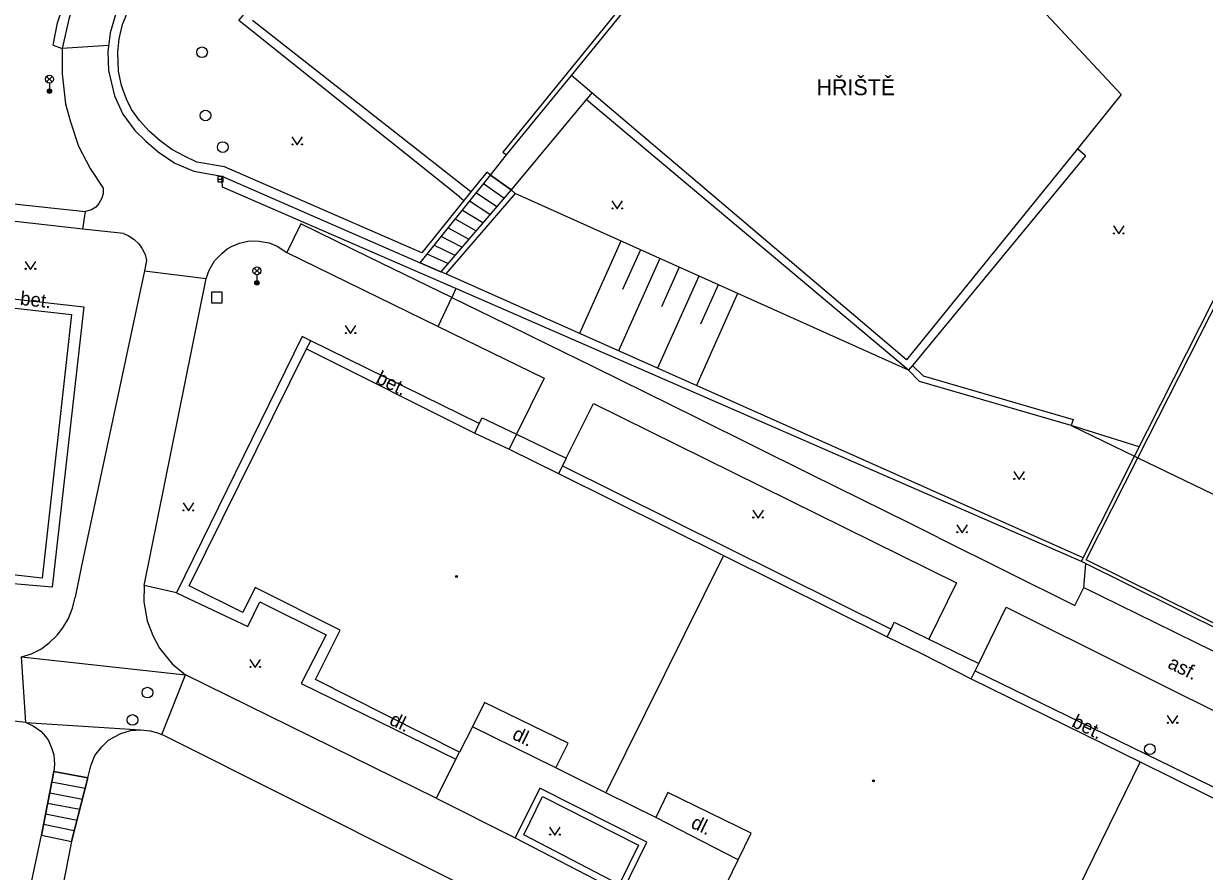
# Model space of a CAD drawing. Extents: x -602419 to -601554, y -1162937 to -1162362.
# Drawn here: x -602308.5 to -602253.1, y -1162493.1 to -1162453.4 of the extents above; entities that cross this region are included whole.
import ezdxf

# ---------------------------------------------------------------- set-up
doc = ezdxf.new("R2010")
doc.units = 0
doc.layers.add('Podklad', color=7, linetype='Continuous')

msp = doc.modelspace()

# ---------------------------------------------------------------- linework, layer by layer
at = {"layer": 'Podklad'}
for p, q in [((-602307.4025, -1162456.09), (-602307.1375, -1162455.825)), ((-602307.4025, -1162455.825), (-602307.1375, -1162456.09)), ((-602307.27, -1162456.145), (-602307.27, -1162456.52)), ((-602299.385, -1162460.65), (-602299.135, -1162460.65)), ((-602297.6825, -1162465.07), (-602297.4175, -1162464.805)), ((-602297.6825, -1162464.805), (-602297.4175, -1162465.07)), ((-602297.55, -1162465.125), (-602297.55, -1162465.5))]:
    msp.add_line(p, q, dxfattribs=at)
for points in [[(-602288.05, -1162461.4699), (-602298.39, -1162453.21), (-602292.54, -1162446.17)], [(-602275.42, -1162446.71), (-602275.61, -1162446.55), (-602286.03, -1162459.37), (-602285.85, -1162459.51)], [(-602282.81, -1162455.78), (-602275.42, -1162446.71)], [(-602307.1, -1162454.37), (-602306.89, -1162453.32), (-602306.5, -1162452.11), (-602306.13, -1162451.19), (-602305.74, -1162450.45), (-602305.27, -1162449.65), (-602304.61, -1162448.75), (-602303.6, -1162447.64)], [(-602303.26, -1162447.93), (-602303.99, -1162448.7199), (-602304.64, -1162449.57), (-602305.34, -1162450.67), (-602305.9, -1162451.85), (-602306.34, -1162453.08), (-602306.67, -1162454.52)], [(-602263.62, -1162449.62), (-602257.05, -1162456.68), (-602259.1, -1162459.22), (-602267.1, -1162469.1), (-602281.85, -1162456.59)], [(-602303.27, -1162451.38), (-602303.75, -1162452.04), (-602304.19, -1162452.99), (-602304.43, -1162453.79), (-602304.53, -1162454.67), (-602304.5, -1162455.55), (-602304.23, -1162456.74), (-602303.83, -1162457.6), (-602303.27, -1162458.36), (-602302.75, -1162458.87), (-602302.17, -1162459.36), (-602301.4, -1162459.89), (-602300.51, -1162460.27)], [(-602300.36, -1162459.84), (-602300.95, -1162459.57), (-602301.53, -1162459.26), (-602302.08, -1162458.85), (-602302.6, -1162458.4), (-602303.05, -1162457.89), (-602303.42, -1162457.38), (-602303.6599, -1162456.9), (-602303.89, -1162456.25), (-602304.03, -1162455.58), (-602304.06, -1162454.7), (-602304, -1162454.06), (-602303.85, -1162453.39), (-602303.51, -1162452.56), (-602303.19, -1162452.02), (-602302.88, -1162451.62)], [(-602287.53, -1162461.24), (-602297.75, -1162453.21)], [(-602307.1, -1162454.37), (-602306.67, -1162454.52)], [(-602306.67, -1162454.52), (-602306.68, -1162455.7), (-602306.52, -1162457.11), (-602306.29, -1162457.96), (-602305.9099, -1162459.09), (-602305.37, -1162460.15), (-602304.76, -1162461.06), (-602304.75, -1162461.31), (-602304.81, -1162461.54), (-602304.95, -1162461.78), (-602305.1, -1162461.95), (-602305.3, -1162462.08), (-602305.58, -1162462.1599)], [(-602304.4971, -1162454.3802), (-602306.67, -1162454.52)], [(-602285.85, -1162459.51), (-602282.81, -1162455.78)], [(-602281.85, -1162456.59), (-602282.81, -1162455.78)], [(-602281.85, -1162456.59), (-602285.64, -1162461.15)], [(-602281.8, -1162457.17), (-602282.12, -1162456.91)], [(-602267.01, -1162469.59), (-602281.8, -1162457.17)], [(-602295.9099, -1162458.665), (-602295.6599, -1162459.04), (-602295.4099, -1162458.665)], [(-602286.6, -1162460.45), (-602285.85, -1162459.51)], [(-602258.7199, -1162459.55), (-602266.83, -1162469.37)], [(-602258.72, -1162459.55), (-602259.1, -1162459.22)], [(-602287.53, -1162461.24), (-602289.82, -1162464.1), (-602299.07, -1162460.07), (-602300.36, -1162459.84)], [(-602300.51, -1162460.27), (-602299.2, -1162460.5)], [(-602299.2, -1162460.5), (-602289.9, -1162464.56), (-602286.6, -1162460.45)], [(-602288.23, -1162465.76), (-602299.1599, -1162461.01), (-602299.2, -1162460.5)], [(-602286.6, -1162460.45), (-602286.78, -1162460.31), (-602287.53, -1162461.24)], [(-602285.64, -1162461.15), (-602286.6, -1162460.45)], [(-602286.6, -1162460.45), (-602285.64, -1162461.15)], [(-602256.42, -1162473.62), (-602249.68, -1162460.3)], [(-602256.26, -1162473.7), (-602249.5, -1162460.39)], [(-602285.64, -1162461.15), (-602288.93, -1162464.98)], [(-602287.26, -1162461.28), (-602286.3, -1162461.92)], [(-602285.9699, -1162461.54), (-602286.93, -1162460.86)], [(-602285.64, -1162461.15), (-602285.45, -1162461.32)], [(-602313.15, -1162461.34), (-602306.9099, -1162462.02), (-602305.58, -1162462.1599)], [(-602285.45, -1162461.32), (-602288.69, -1162465.08)], [(-602288.05, -1162461.4699), (-602287.8462, -1162461.635)], [(-602286.63, -1162462.3), (-602287.59, -1162461.68)], [(-602267.01, -1162469.59), (-602285.45, -1162461.32)], [(-602280.9099, -1162461.665), (-602280.6599, -1162462.04), (-602280.4099, -1162461.665)], [(-602305.7, -1162462.98), (-602314.55, -1162461.99), (-602314.96, -1162465.58)], [(-602305.7, -1162462.98), (-602305.58, -1162462.1599)], [(-602287.92, -1162462.1), (-602286.96, -1162462.68)], [(-602288.42, -1162466.19), (-602292.31, -1162464.2899), (-602295.49, -1162462.73), (-602296.15, -1162464.08)], [(-602288.58, -1162462.92), (-602287.61, -1162463.45)], [(-602287.29, -1162463.07), (-602288.25, -1162462.51)], [(-602257.4099, -1162462.835), (-602257.1599, -1162463.21), (-602256.9099, -1162462.835)], [(-602303.8, -1162463.19), (-602305.7, -1162462.98)], [(-602303.8, -1162463.19), (-602303.58, -1162463.28), (-602303.31, -1162463.46), (-602303.09, -1162463.67), (-602302.94, -1162463.87), (-602302.79, -1162464.17), (-602302.7199, -1162464.45)], [(-602287.94, -1162463.83), (-602288.9099, -1162463.33)], [(-602299.92, -1162465.29), (-602299.79, -1162464.9), (-602299.54, -1162464.4699), (-602299.2, -1162464.12), (-602298.94, -1162463.9), (-602298.74, -1162463.8), (-602298.37, -1162463.64), (-602297.9099, -1162463.53), (-602297.44, -1162463.54), (-602296.98, -1162463.63), (-602296.6, -1162463.78), (-602296.15, -1162464.08)], [(-602289.24, -1162463.74), (-602288.27, -1162464.21)], [(-602280.49, -1162463.54), (-602282.43, -1162467.87)], [(-602279.58, -1162463.95), (-602280.42, -1162465.82)], [(-602308.4099, -1162464.495), (-602308.1599, -1162464.87), (-602307.9099, -1162464.495)], [(-602302.7199, -1162464.45), (-602302.82, -1162464.94)], [(-602296.15, -1162464.08), (-602289.05, -1162467.54)], [(-602288.93, -1162464.98), (-602289.9, -1162464.56)], [(-602289.9, -1162464.56), (-602288.93, -1162464.98)], [(-602288.6, -1162464.6), (-602289.57, -1162464.15)], [(-602278.67, -1162464.36), (-602280.61, -1162468.68)], [(-602302.82, -1162464.94), (-602305.78, -1162478.84), (-602306.07, -1162480.23)], [(-602302.82, -1162464.94), (-602299.92, -1162465.29)], [(-602288.69, -1162465.08), (-602288.93, -1162464.98)], [(-602258.82, -1162478.38), (-602288.69, -1162465.08)], [(-602276.84, -1162465.18), (-602278.78, -1162469.5)], [(-602277.76, -1162464.77), (-602278.59, -1162466.63)], [(-602302.83, -1162479.68), (-602299.92, -1162465.29)], [(-602275.93, -1162465.59), (-602276.76, -1162467.44)], [(-602310.12, -1162466.13), (-602305.6599, -1162466.62), (-602307.14, -1162479.76), (-602310.42, -1162479.48), (-602310.4, -1162479.02)], [(-602289.05, -1162467.54), (-602288.42, -1162466.19)], [(-602288.23, -1162465.76), (-602288.42, -1162466.19)], [(-602288.42, -1162466.19), (-602285.89, -1162467.42)], [(-602258.9099, -1162478.56), (-602288.23, -1162465.76)], [(-602275.02, -1162466), (-602276.95, -1162470.31)], [(-602310.14, -1162466.55), (-602306.24, -1162466.99)], [(-602306.24, -1162466.99), (-602307.62, -1162479.33)], [(-602293.4099, -1162467.505), (-602293.1599, -1162467.88), (-602292.9099, -1162467.505)], [(-602289.05, -1162467.54), (-602284.08, -1162469.9699), (-602285.38, -1162472.59)], [(-602276.93, -1162471.83), (-602281.78, -1162469.43), (-602284.59, -1162468.06), (-602285.89, -1162467.42)], [(-602295.03, -1162468.21), (-602295.43, -1162468.01), (-602301.31, -1162480.03), (-602297.98, -1162481.6), (-602297.4099, -1162480.45), (-602294.31, -1162481.99), (-602295.4699, -1162484.28), (-602288.2199, -1162487.82)], [(-602295.2199, -1162468.59), (-602295.03, -1162468.21)], [(-602287.13, -1162472.09), (-602295.03, -1162468.21)], [(-602300.7199, -1162479.7), (-602295.2199, -1162468.59)], [(-602295.2199, -1162468.59), (-602287.34, -1162472.54)], [(-602266.83, -1162469.37), (-602267.01, -1162469.59)], [(-602259.39, -1162472.19), (-602266.49, -1162470.12), (-602267.01, -1162469.59)], [(-602266.83, -1162469.37), (-602266.33, -1162469.86), (-602259.3, -1162471.9), (-602259.39, -1162472.19)], [(-602283.05, -1162473.71), (-602281.77, -1162471.15), (-602264.76, -1162479.55), (-602266.06, -1162482.19)], [(-602287.13, -1162472.09), (-602286.99, -1162471.82), (-602285.38, -1162472.59)], [(-602287.34, -1162472.54), (-602287.13, -1162472.09)], [(-602271.59, -1162474.48), (-602276.93, -1162471.83)], [(-602256.1958, -1162473.177), (-602259.39, -1162472.19)], [(-602259.39, -1162472.19), (-602256.42, -1162473.62)], [(-602287.34, -1162472.54), (-602285.73, -1162473.29)], [(-602285.38, -1162472.59), (-602285.73, -1162473.29)], [(-602285.38, -1162472.59), (-602283.05, -1162473.71)], [(-602285.73, -1162473.29), (-602283.4099, -1162474.44)], [(-602283.05, -1162473.71), (-602283.23, -1162474.07)], [(-602258.82, -1162478.38), (-602256.42, -1162473.62)], [(-602258.69, -1162478.48), (-602256.26, -1162473.7)], [(-602256.42, -1162473.62), (-602256.26, -1162473.7)], [(-602256.26, -1162473.7), (-602209.38, -1162496.3)], [(-602283.23, -1162474.07), (-602283.4099, -1162474.44)], [(-602283.4099, -1162474.44), (-602275.68, -1162478.27)], [(-602283.23, -1162474.07), (-602267.83, -1162481.7199)], [(-602266.94, -1162476.78), (-602271.59, -1162474.48)], [(-602262.08, -1162474.335), (-602261.83, -1162474.71), (-602261.58, -1162474.335)], [(-602301.01, -1162475.815), (-602300.76, -1162476.19), (-602300.51, -1162475.815)], [(-602274.31, -1162476.145), (-602274.06, -1162476.52), (-602273.81, -1162476.145)], [(-602265.63, -1162477.43), (-602266.94, -1162476.78)], [(-602264.75, -1162476.835), (-602264.5, -1162477.21), (-602264.25, -1162476.835)], [(-602265.63, -1162477.43), (-602259.2199, -1162480.61), (-602258.8, -1162479.78)], [(-602275.68, -1162478.27), (-602281.2, -1162489.39)], [(-602275.68, -1162478.27), (-602268.01, -1162482.09)], [(-602258.9099, -1162478.56), (-602258.82, -1162478.38)], [(-602093.5, -1162548.86), (-602098.27, -1162558.35), (-602128.4, -1162543.44), (-602175.25, -1162520.19), (-602211.34, -1162502.17), (-602258.9099, -1162478.56)], [(-602258.8, -1162479.78), (-602258.7017, -1162478.6633)], [(-602253.42, -1162481.09), (-602258.69, -1162478.48)], [(-602307.62, -1162479.33), (-602310.4, -1162479.02)], [(-602302.83, -1162479.68), (-602302.85, -1162480.45), (-602302.7, -1162481.34), (-602302.42, -1162482.03), (-602302.12, -1162482.62), (-602301.52, -1162483.35), (-602300.9, -1162483.86)], [(-602301.31, -1162480.03), (-602302.83, -1162479.68)], [(-602298.21, -1162480.94), (-602300.7199, -1162479.7)], [(-602297.63, -1162479.78), (-602298.21, -1162480.94)], [(-602293.64, -1162481.77), (-602297.63, -1162479.78)], [(-602258.8, -1162479.78), (-602255.46, -1162481.4099), (-602253.54, -1162482.35)], [(-602308.58, -1162483.03), (-602308.12, -1162482.88), (-602307.68, -1162482.6599), (-602307.28, -1162482.37), (-602306.9099, -1162482), (-602306.64, -1162481.67), (-602306.38, -1162481.23), (-602306.19, -1162480.75), (-602306.07, -1162480.23)], [(-602263.7199, -1162483.33), (-602262.44, -1162480.7), (-602245.05, -1162489.37), (-602246.4099, -1162491.99)], [(-602240.14, -1162487.7199), (-602253.42, -1162481.09)], [(-602294.81, -1162484.09), (-602293.64, -1162481.77)], [(-602268.01, -1162482.09), (-602267.83, -1162481.7199)], [(-602267.83, -1162481.7199), (-602267.68, -1162481.4), (-602266.06, -1162482.19)], [(-602268.01, -1162482.09), (-602266.4, -1162482.87)], [(-602266.06, -1162482.19), (-602263.7199, -1162483.33)], [(-602266.4, -1162482.87), (-602264.07, -1162484.05)], [(-602253.54, -1162482.35), (-602247.89, -1162485.11), (-602248.69, -1162486.74), (-602240.54, -1162490.76)], [(-602308.38, -1162486.1), (-602308.58, -1162483.03)], [(-602308.58, -1162483.03), (-602300.9, -1162483.86)], [(-602297.88, -1162483.145), (-602297.63, -1162483.52), (-602297.38, -1162483.145)], [(-602263.89, -1162483.68), (-602263.7199, -1162483.33)], [(-602302, -1162486.6599), (-602300.9, -1162483.86)], [(-602289.15, -1162489.65), (-602300.9, -1162483.86)], [(-602264.07, -1162484.05), (-602263.89, -1162483.68)], [(-602263.89, -1162483.68), (-602247.93, -1162491.46)], [(-602308.38, -1162486.1), (-602323.43, -1162484.45)], [(-602288.05, -1162487.49), (-602294.81, -1162484.09)], [(-602264.07, -1162484.05), (-602256.15, -1162487.95)], [(-602286.88, -1162485.17), (-602287.45, -1162486.31)], [(-602282.9699, -1162487.07), (-602286.88, -1162485.17)], [(-602308.38, -1162486.1), (-602308.03, -1162486.25), (-602307.67, -1162486.51), (-602307.45, -1162486.76), (-602307.32, -1162486.95), (-602307.17, -1162487.28), (-602307.06, -1162487.62), (-602307.03, -1162488.05), (-602307.07, -1162488.4)], [(-602308.38, -1162486.1), (-602303.01, -1162486.4399)], [(-602254.89, -1162485.765), (-602254.64, -1162486.14), (-602254.39, -1162485.765)], [(-602305.4699, -1162488.69), (-602305.34, -1162488.13), (-602305.14, -1162487.65), (-602304.82, -1162487.24), (-602304.51, -1162486.92), (-602304.26, -1162486.78), (-602303.92, -1162486.61), (-602303.4699, -1162486.48), (-602303.01, -1162486.44), (-602302.55, -1162486.49), (-602302.25, -1162486.57), (-602302, -1162486.6599)], [(-602271.59, -1162501.9099), (-602302, -1162486.6599)], [(-602287.45, -1162486.31), (-602288.05, -1162487.49)], [(-602283.54, -1162488.23), (-602287.45, -1162486.31)], [(-602283.54, -1162488.23), (-602282.9699, -1162487.07)], [(-602288.2199, -1162487.82), (-602289.15, -1162489.65)], [(-602288.2199, -1162487.82), (-602288.05, -1162487.49)], [(-602307.07, -1162488.4), (-602307.64, -1162491.38)], [(-602307.64, -1162491.38), (-602307.07, -1162488.4)], [(-602305.4699, -1162488.69), (-602307.07, -1162488.4)], [(-602307.07, -1162488.4), (-602305.4699, -1162488.69)], [(-602281.2, -1162489.39), (-602283.54, -1162488.23)], [(-602256.15, -1162487.95), (-602261.59, -1162499.04)], [(-602256.15, -1162487.95), (-602248.15, -1162491.9099)], [(-602305.6, -1162489.19), (-602307.17, -1162488.9)], [(-602306.24, -1162491.68), (-602305.4699, -1162488.69)], [(-602305.4699, -1162488.69), (-602306.24, -1162491.68)], [(-602307.26, -1162489.39), (-602305.73, -1162489.69)], [(-602284.29, -1162489.17), (-602285.44, -1162491.5)], [(-602279.27, -1162491.71), (-602284.29, -1162489.17)], [(-602278.86, -1162490.55), (-602281.2, -1162489.39)], [(-602278.29, -1162489.38), (-602278.86, -1162490.55)], [(-602274.39, -1162491.29), (-602278.29, -1162489.38)], [(-602305.85, -1162490.18), (-602307.36, -1162489.89)], [(-602289.15, -1162489.65), (-602285.44, -1162491.5)], [(-602285.04, -1162491.37), (-602284.1599, -1162489.57), (-602279.67, -1162491.84), (-602280.58, -1162493.69), (-602285.04, -1162491.37)], [(-602307.45, -1162490.38), (-602305.98, -1162490.68)], [(-602275, -1162492.53), (-602278.86, -1162490.55)], [(-602306.11, -1162491.18), (-602307.55, -1162490.88)], [(-602283.83, -1162491.005), (-602283.58, -1162491.38), (-602283.33, -1162491.005)], [(-602309.2199, -1162495.9099), (-602308.45, -1162495.19), (-602307.64, -1162491.38)], [(-602307.64, -1162491.38), (-602306.24, -1162491.68)], [(-602307.64, -1162491.38), (-602306.24, -1162491.68)], [(-602306.24, -1162491.68), (-602307.29, -1162497.01)], [(-602285.44, -1162491.5), (-602280.45, -1162494.1)], [(-602280.45, -1162494.1), (-602279.27, -1162491.71)], [(-602275, -1162492.53), (-602274.39, -1162491.29)], [(-602275.53, -1162493.62), (-602275, -1162492.53)]]:
    msp.add_lwpolyline(points, dxfattribs=at)
for points in [[(-602299.385, -1162460.775), (-602299.135, -1162460.775), (-602299.135, -1162460.525), (-602299.385, -1162460.525)], [(-602299.67, -1162466.44), (-602299.17, -1162466.44), (-602299.17, -1162465.94), (-602299.67, -1162465.94)]]:
    msp.add_lwpolyline(points, close=True, dxfattribs=at)
for centre, radius in [((-602300.12, -1162454.7), 0.25), ((-602307.27, -1162455.9575), 0.1875), ((-602307.27, -1162456.52), 0.1), ((-602307.27, -1162456.52), 0.0723), ((-602307.27, -1162456.52), 0.0438), ((-602299.96, -1162457.6599), 0.25), ((-602299.15, -1162459.14), 0.25), ((-602295.885, -1162459.0149), 0.025), ((-602295.4353, -1162459.0149), 0.025), ((-602280.885, -1162462.0149), 0.025), ((-602280.4353, -1162462.0149), 0.025), ((-602257.385, -1162463.1849), 0.025), ((-602256.9353, -1162463.1849), 0.025), ((-602308.385, -1162464.8449), 0.025), ((-602307.9353, -1162464.8449), 0.025), ((-602297.55, -1162464.9375), 0.1875), ((-602297.55, -1162465.5), 0.1), ((-602297.55, -1162465.5), 0.0723), ((-602297.55, -1162465.5), 0.0438), ((-602293.385, -1162467.8549), 0.025), ((-602292.9353, -1162467.8549), 0.025), ((-602262.0551, -1162474.6849), 0.025), ((-602261.6054, -1162474.6849), 0.025), ((-602300.9851, -1162476.1649), 0.025), ((-602300.5354, -1162476.1649), 0.025), ((-602274.2851, -1162476.4949), 0.025), ((-602273.8354, -1162476.4949), 0.025), ((-602264.7251, -1162477.1849), 0.025), ((-602264.2754, -1162477.1849), 0.025), ((-602288.2, -1162479.26), 0.045), ((-602288.2, -1162479.26), 0.0199), ((-602297.8551, -1162483.4949), 0.025), ((-602297.4054, -1162483.4949), 0.025), ((-602302.68, -1162484.7), 0.25), ((-602303.38, -1162485.98), 0.25), ((-602254.8651, -1162486.1149), 0.025), ((-602254.4154, -1162486.1149), 0.025), ((-602255.7, -1162487.35), 0.25), ((-602268.6599, -1162488.83), 0.045), ((-602268.6599, -1162488.83), 0.0199), ((-602283.8051, -1162491.3549), 0.025), ((-602283.3554, -1162491.3549), 0.025)]:
    msp.add_circle(centre, radius, dxfattribs=at)

# ---------------------------------------------------------------- texts
msp.add_text('HŘIŠTĚ', height=0.75, dxfattribs=at).set_placement((-602271.32, -1162456.71))
for s, rotation, p in [('bet.', 353.38, (-602308.67, -1162466.53)), ('bet.', 333.86, (-602292.02, -1162470.17)), ('asf.', 333.74, (-602254.9099, -1162483.52)), ('dl.', 333.86, (-602291.39, -1162486.17)), ('bet.', 333.74, (-602259.4099, -1162486.27)), ('dl.', 334.17, (-602285.63, -1162486.85)), ('dl.', 334.17, (-602277.26, -1162491))]:
    msp.add_text(s, height=0.65, rotation=rotation, dxfattribs=at).set_placement(p)

doc.saveas('drawing.dxf')
